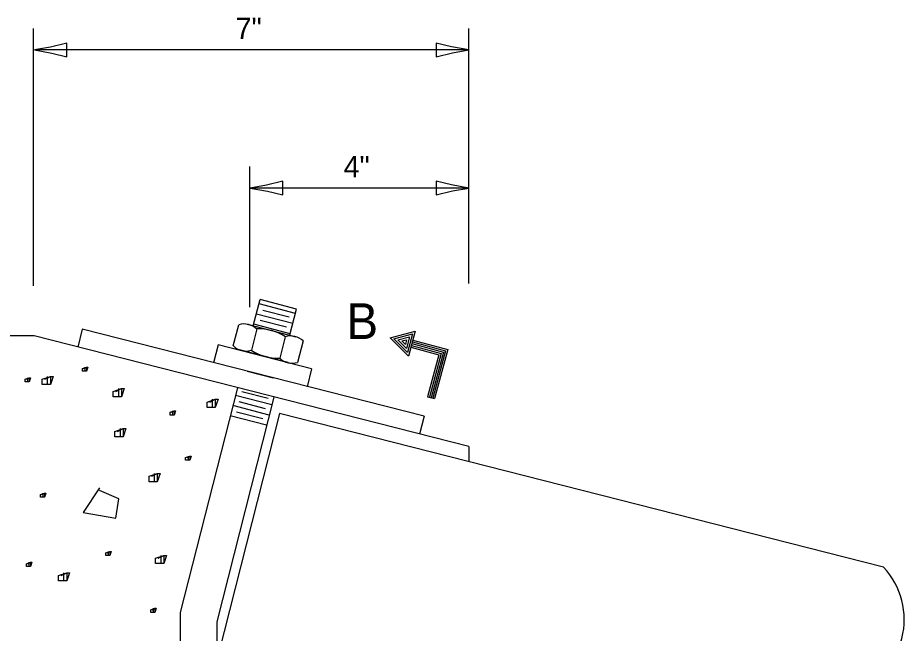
# Model space of a CAD drawing. Extents: x 2133490 to 2172050, y 2138301 to 2145980.
# Drawn here: x 2142356.6 to 2142604.7, y 2141814.8 to 2141987.1 of the extents above; entities that cross this region are included whole.
import ezdxf

# ---------------------------------------------------------------- set-up
doc = ezdxf.new("R2010")
doc.units = 0
for name, color, linetype in [('Level 63', 7, 'Continuous'), ('ROW_PR_Notes', 7, 'Continuous'), ('Topo_Bridge Structures', 7, 'Continuous')]:
    doc.layers.add(name, color=color, linetype=linetype)

msp = doc.modelspace()

# ---------------------------------------------------------------- linework, layer by layer
at = {"layer": 'Level 63'}
for p, q in [((2142360.96, 2141912.05), (2142360.96, 2141984.14)), ((2142482.82, 2141912.71), (2142482.82, 2141984.14)), ((2142482.82, 2141978.14), (2142361.21, 2141978.14)), ((2142421.56, 2141906.17), (2142421.56, 2141945.46)), ((2142482.82, 2141939.46), (2142421.65, 2141939.46))]:
    msp.add_line(p, q, dxfattribs=at)
at = {"layer": 'ROW_PR_Notes'}
for p, q in [((2142422.49, 2141900.91), (2142424.38, 2141908.24)), ((2142434.6, 2141905.6), (2142424.38, 2141908.24)), ((2142434.32, 2141904.37), (2142424.11, 2141907.02)), ((2142432.53, 2141903.32), (2142425.16, 2141905.23)), ((2142432.73, 2141898.34), (2142434.6, 2141905.6)), ((2142433.58, 2141901.53), (2142423.37, 2141904.18)), ((2142431.79, 2141900.48), (2142424.43, 2141902.39)), ((2142374.63, 2141899.98), (2142373.35, 2141894.94)), ((2142470.31, 2141875.62), (2142374.63, 2141899.98)), ((2142416.88, 2141895.29), (2142418.41, 2141901.21)), ((2142420.8, 2141901.36), (2142434.4, 2141897.84)), ((2142423.48, 2141900.02), (2142421.95, 2141894.08)), ((2142432.84, 2141898.68), (2142422.63, 2141901.33)), ((2142361.11, 2141898.06), (2142246.04, 2141898.06)), ((2142482.82, 2141867.08), (2142361.11, 2141898.06)), ((2142431.46, 2141897.82), (2142429.91, 2141891.84)), ((2142460.77, 2141897.54), (2142467.83, 2141899.43)), ((2142460.77, 2141897.54), (2142465.94, 2141892.38)), ((2142461.87, 2141897.25), (2142467.03, 2141898.63)), ((2142462.97, 2141896.95), (2142466.23, 2141897.82)), ((2142466.23, 2141897.82), (2142465.35, 2141894.57)), ((2142467.03, 2141898.63), (2142465.65, 2141893.48)), ((2142467.83, 2141899.43), (2142465.94, 2141892.38)), ((2142412.65, 2141895.58), (2142411.37, 2141890.55)), ((2142438.83, 2141888.91), (2142412.65, 2141895.58)), ((2142436.43, 2141896.67), (2142434.88, 2141890.67)), ((2142461.87, 2141897.25), (2142465.65, 2141893.48)), ((2142462.97, 2141896.95), (2142465.35, 2141894.57)), ((2142464.06, 2141896.67), (2142465.42, 2141897.02)), ((2142464.06, 2141896.67), (2142465.06, 2141895.67)), ((2142465.42, 2141897.02), (2142465.06, 2141895.67)), ((2142466.62, 2141894.93), (2142474.46, 2141892.82)), ((2142466.75, 2141895.41), (2142475.08, 2141893.19)), ((2142466.88, 2141895.91), (2142475.7, 2141893.54)), ((2142467.02, 2141896.4), (2142476.33, 2141893.9)), ((2142467.14, 2141896.88), (2142476.94, 2141894.25)), ((2142432.29, 2141890.61), (2142418.65, 2141894.14)), ((2142474.46, 2141892.82), (2142471.31, 2141881.06)), ((2142475.08, 2141893.19), (2142471.81, 2141880.93)), ((2142475.7, 2141893.54), (2142472.29, 2141880.79)), ((2142476.33, 2141893.9), (2142472.78, 2141880.67)), ((2142476.94, 2141894.25), (2142473.27, 2141880.54)), ((2142428.1, 2141886.25), (2142420.74, 2141888.15)), ((2142438.83, 2141888.91), (2142437.54, 2141883.87)), ((2142418.05, 2141883.57), (2142402.04, 2141820.66)), ((2142428.27, 2141880.97), (2142412.26, 2141818.06)), ((2142427.68, 2141878.76), (2142417.47, 2141881.41)), ((2142426.63, 2141880.55), (2142419.26, 2141882.46)), ((2142471.31, 2141881.06), (2142473.27, 2141880.54)), ((2142426.95, 2141875.92), (2142416.73, 2141878.56)), ((2142425.89, 2141877.71), (2142418.53, 2141879.62)), ((2142429.87, 2141876.37), (2142412.06, 2141806.38)), ((2142426.21, 2141873.07), (2142415.99, 2141875.71)), ((2142425.15, 2141874.86), (2142417.79, 2141876.77)), ((2142598.96, 2141833.34), (2142429.87, 2141876.37)), ((2142470.31, 2141875.62), (2142469.03, 2141870.58)), ((2142482.82, 2141867.08), (2142482.82, 2141862.98)), ((2142402.04, 2141820.66), (2142402.04, 2141720.65)), ((2142412.26, 2141818.06), (2142412.26, 2141720.65))]:
    msp.add_line(p, q, dxfattribs=at)
for points in [[(2142375.06, 2141888.97), (2142375.83, 2141889.35), (2142375.83, 2141888.2), (2142375.45, 2141888.2), (2142374.68, 2141888.2), (2142374.68, 2141888.2), (2142374.68, 2141888.97), (2142375.83, 2141889.35), (2142376.22, 2141889.35), (2142375.83, 2141888.2), (2142375.45, 2141888.2), (2142375.45, 2141889.35)], [(2142358.99, 2141885.96), (2142359.76, 2141886.35), (2142359.76, 2141885.2), (2142359.37, 2141885.2), (2142358.6, 2141885.2), (2142358.6, 2141885.2), (2142358.6, 2141885.96), (2142359.76, 2141886.35), (2142360.14, 2141886.35), (2142359.76, 2141885.2), (2142359.37, 2141885.2), (2142359.37, 2141886.35)], [(2142364.16, 2141885.97), (2142365.69, 2141886.74), (2142365.69, 2141884.44), (2142364.92, 2141884.44), (2142363.39, 2141884.44), (2142363.39, 2141884.44), (2142363.39, 2141885.97), (2142365.69, 2141886.74), (2142366.45, 2141886.74), (2142365.69, 2141884.44), (2142364.92, 2141884.44), (2142364.92, 2141886.74)], [(2142384.05, 2141882.56), (2142385.59, 2141883.32), (2142385.59, 2141881.02), (2142384.82, 2141881.02), (2142383.29, 2141881.02), (2142383.29, 2141881.02), (2142383.29, 2141882.56), (2142385.59, 2141883.32), (2142386.36, 2141883.32), (2142385.59, 2141881.02), (2142384.82, 2141881.02), (2142384.82, 2141883.32)], [(2142410.31, 2141879.58), (2142411.85, 2141880.34), (2142411.85, 2141878.04), (2142411.08, 2141878.04), (2142409.55, 2141878.04), (2142409.55, 2141878.04), (2142409.55, 2141879.58), (2142411.85, 2141880.34), (2142412.62, 2141880.34), (2142411.85, 2141878.04), (2142411.08, 2141878.04), (2142411.08, 2141880.34)], [(2142399.61, 2141876.69), (2142400.38, 2141877.08), (2142400.38, 2141875.92), (2142399.99, 2141875.92), (2142399.23, 2141875.92), (2142399.23, 2141875.92), (2142399.23, 2141876.69), (2142400.38, 2141877.08), (2142400.76, 2141877.08), (2142400.38, 2141875.92), (2142399.99, 2141875.92), (2142399.99, 2141877.08)], [(2142384.52, 2141871.36), (2142386.06, 2141872.13), (2142386.06, 2141869.83), (2142385.29, 2141869.83), (2142383.75, 2141869.83), (2142383.75, 2141869.83), (2142383.75, 2141871.36), (2142386.06, 2141872.13), (2142386.82, 2141872.13), (2142386.06, 2141869.83), (2142385.29, 2141869.83), (2142385.29, 2141872.13)], [(2142403.94, 2141864.05), (2142404.71, 2141864.44), (2142404.71, 2141863.29), (2142404.33, 2141863.29), (2142403.56, 2141863.29), (2142403.56, 2141863.29), (2142403.56, 2141864.05), (2142404.71, 2141864.44), (2142405.1, 2141864.44), (2142404.71, 2141863.29), (2142404.33, 2141863.29), (2142404.33, 2141864.44)], [(2142394.09, 2141858.81), (2142395.63, 2141859.57), (2142395.63, 2141857.27), (2142394.86, 2141857.27), (2142393.33, 2141857.27), (2142393.33, 2141857.27), (2142393.33, 2141858.81), (2142395.63, 2141859.57), (2142396.4, 2141859.57), (2142395.63, 2141857.27), (2142394.86, 2141857.27), (2142394.86, 2141859.57)], [(2142379.46, 2141855.56), (2142374.85, 2141848.65), (2142384.06, 2141847.11), (2142384.83, 2141852.49), (2142379.46, 2141854.79)], [(2142363.29, 2141853.68), (2142364.06, 2141854.07), (2142364.06, 2141852.92), (2142363.67, 2141852.92), (2142362.91, 2141852.92), (2142362.91, 2141852.92), (2142362.91, 2141853.68), (2142364.06, 2141854.07), (2142364.44, 2141854.07), (2142364.06, 2141852.92), (2142363.67, 2141852.92), (2142363.67, 2141854.07)], [(2142381.56, 2141837.33), (2142382.33, 2141837.72), (2142382.33, 2141836.57), (2142381.94, 2141836.57), (2142381.18, 2141836.57), (2142381.18, 2141836.57), (2142381.18, 2141837.33), (2142382.33, 2141837.72), (2142382.71, 2141837.72), (2142382.33, 2141836.57), (2142381.94, 2141836.57), (2142381.94, 2141837.72)], [(2142395.89, 2141835.89), (2142397.42, 2141836.66), (2142397.42, 2141834.36), (2142396.66, 2141834.36), (2142395.12, 2141834.36), (2142395.12, 2141834.36), (2142395.12, 2141835.89), (2142397.42, 2141836.66), (2142398.19, 2141836.66), (2142397.42, 2141834.36), (2142396.66, 2141834.36), (2142396.66, 2141836.66)], [(2142359.35, 2141834.32), (2142360.12, 2141834.71), (2142360.12, 2141833.56), (2142359.73, 2141833.56), (2142358.96, 2141833.56), (2142358.96, 2141833.56), (2142358.96, 2141834.32), (2142360.12, 2141834.71), (2142360.5, 2141834.71), (2142360.12, 2141833.56), (2142359.73, 2141833.56), (2142359.73, 2141834.71)], [(2142368.74, 2141831.02), (2142370.27, 2141831.79), (2142370.27, 2141829.48), (2142369.5, 2141829.48), (2142367.97, 2141829.48), (2142367.97, 2141829.48), (2142367.97, 2141831.02), (2142370.27, 2141831.79), (2142371.04, 2141831.79), (2142370.27, 2141829.48), (2142369.5, 2141829.48), (2142369.5, 2141831.79)], [(2142394.19, 2141821.44), (2142394.96, 2141821.83), (2142394.96, 2141820.67), (2142394.58, 2141820.67), (2142393.81, 2141820.67), (2142393.81, 2141820.67), (2142393.81, 2141821.44), (2142394.96, 2141821.83), (2142395.35, 2141821.83), (2142394.96, 2141820.67), (2142394.58, 2141820.67), (2142394.58, 2141821.83)]]:
    msp.add_lwpolyline(points, dxfattribs=at)
for centre, radius, start, end in [((2142419.96, 2141896.38), 5.04, 46.1009, 107.4976), ((2142423.99, 2141886.39), 13.67, 56.6213, 91.9492), ((2142432.98, 2141893.03), 5.04, 46.1009, 107.4976), ((2142420.41, 2141898.89), 5.04, 226.1009, 287.4976), ((2142429.44, 2141905.5), 13.67, 236.6213, 271.9492), ((2142433.4, 2141895.47), 5.04, 226.1009, 287.4976), ((2142583.28, 2141818.7), 21.45, 288.4236, 43.0167)]:
    msp.add_arc(centre, radius, start, end, dxfattribs=at)
at = {"layer": 'Topo_Bridge Structures'}
for points in [[(2142370.31, 2141976.23), (2142370.31, 2141978.14), (2142370.31, 2141980.04), (2142365.76, 2141978.93), (2142361.21, 2141978.14), (2142366.06, 2141977.25)], [(2142473.73, 2141980.04), (2142473.72, 2141978.14), (2142473.72, 2141976.23), (2142478.27, 2141977.35), (2142482.82, 2141978.14), (2142477.97, 2141979.02)], [(2142430.75, 2141937.56), (2142430.76, 2141939.46), (2142430.76, 2141941.36), (2142426.2, 2141940.25), (2142421.65, 2141939.46), (2142426.51, 2141938.58)], [(2142473.73, 2141941.36), (2142473.72, 2141939.46), (2142473.72, 2141937.56), (2142478.27, 2141938.67), (2142482.82, 2141939.46), (2142477.97, 2141940.34)]]:
    msp.add_lwpolyline(points, close=True, dxfattribs=at)

# ---------------------------------------------------------------- texts
at = {"layer": 'Level 63'}
for s, p in [('7"', (2142417.55, 2141981.14)), ('4"', (2142447.77, 2141942.46))]:
    msp.add_text(s, height=6, dxfattribs=at).set_placement(p)
at = {"layer": 'ROW_PR_Notes'}
msp.add_text('B', height=10, dxfattribs=at).set_placement((2142448.52, 2141897.21))

doc.saveas('drawing.dxf')
